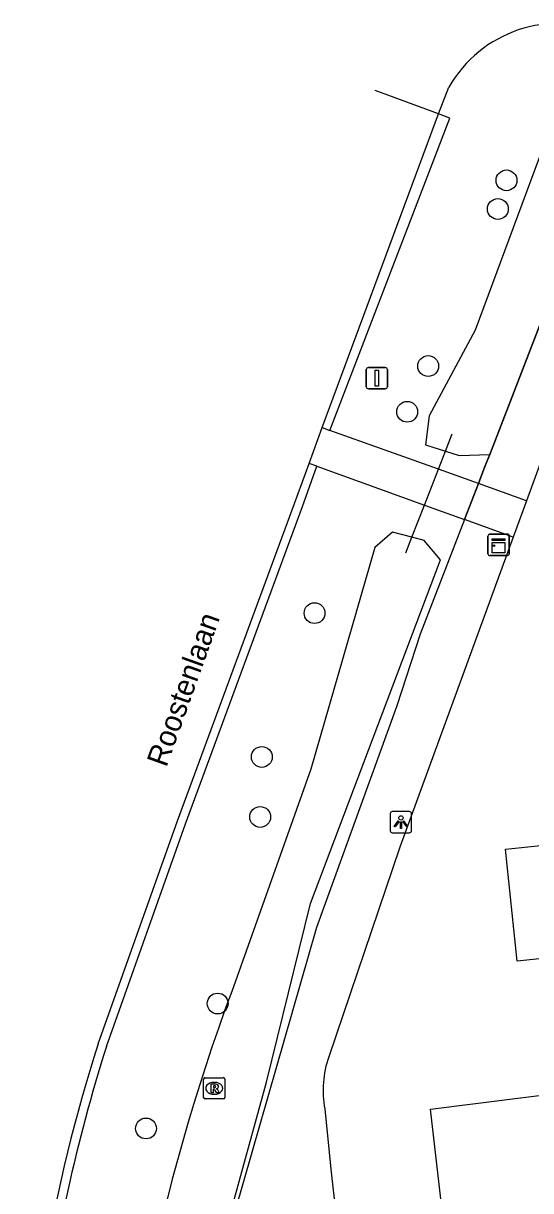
# Model space of a CAD drawing. Extents: x 162157 to 163165, y 378998 to 380775.
# Drawn here: x 162166.1 to 162189.9, y 380157.8 to 380212.6 of the extents above; entities that cross this region are included whole.
import ezdxf

# ---------------------------------------------------------------- set-up
doc = ezdxf.new("R2010")
doc.units = 0
for name, color, linetype in [('IMGEO_Berm_open', 7, 'Continuous'), ('IMGEO_Boom', 7, 'Continuous'), ('IMGEO_Duiker', 7, 'Continuous'), ('IMGEO_Gemengd_bos', 7, 'Continuous'), ('IMGEO_Groenvoorziening', 7, 'Continuous'), ('IMGEO_Hek', 7, 'Continuous'), ('IMGEO_Kast', 7, 'Continuous'), ('IMGEO_Lichtpunt', 7, 'Continuous'), ('IMGEO_Openbare_ruimte_label', 7, 'Continuous'), ('IMGEO_Rijbaan_lokaal_gesloten', 7, 'Continuous'), ('IMGEO_Rijbaan_lokaal_open', 7, 'Continuous'), ('IMGEO_Rioolput', 7, 'Continuous'), ('IMGEO_Verkeersbordpaal', 7, 'Continuous'), ('IMGEO_Voetpad_open', 7, 'Continuous'), ('IMGEO_Waterloop', 7, 'Continuous')]:
    doc.layers.add(name, color=color, linetype=linetype)

msp = doc.modelspace()

# ---------------------------------------------------------------- linework, layer by layer
at = {"layer": 'IMGEO_Berm_open'}
for points in [[(162180.517, 380193.515), (162186.15, 380208.187), (162185.62, 380208.39)], [(162170.017, 380164.553), (162173.736, 380175.02), (162179.224, 380189.941), (162179.908, 380191.831)]]:
    msp.add_lwpolyline(points, dxfattribs=at)
msp.add_arc((162243.439, 380141.278), 77.022, 162.41107, 172.83853, dxfattribs=at)
at = {"layer": 'IMGEO_Boom'}
for centre in [(162188.808, 380205.266), (162188.402, 380203.92), (162185.13, 380196.537), (162184.144, 380194.387), (162179.793, 380184.924), (162177.316, 380178.164), (162177.24, 380175.344), (162175.242, 380166.571), (162171.878, 380160.701)]:
    msp.add_circle(centre, 0.489, dxfattribs=at)
at = {"layer": 'IMGEO_Duiker'}
msp.add_lwpolyline([(162184.085, 380187.76), (162184.368, 380188.489), (162184.956, 380190.004), (162185.609, 380191.686), (162185.939, 380192.536), (162186.256, 380193.353)], dxfattribs=at)
at = {"layer": 'IMGEO_Gemengd_bos'}
msp.add_lwpolyline([(162186.835, 380189.324), (162184.752, 380183.94), (162183.657, 380180.56), (162179.881, 380170.142), (162175.699, 380155.596), (162174.586, 380149.319), (162174.172, 380144.791), (162173.871, 380138.628)], dxfattribs=at)
at = {"layer": 'IMGEO_Groenvoorziening'}
msp.add_lwpolyline([(162187.487, 380191.011), (162187.796, 380191.809), (162188.018, 380192.383)], dxfattribs=at)
at = {"layer": 'IMGEO_Hek'}
for points in [[(162198.688, 380203.594), (162192.994, 380205.247), (162188.018, 380192.383)], [(162188.018, 380192.383), (162187.796, 380191.809)], [(162187.796, 380191.809), (162187.487, 380191.011)], [(162187.487, 380191.011), (162186.835, 380189.324)], [(162186.835, 380189.324), (162184.752, 380183.94), (162183.657, 380180.56), (162179.881, 380170.142), (162175.699, 380155.596), (162174.586, 380149.319), (162174.172, 380144.791), (162173.871, 380138.628)]]:
    msp.add_lwpolyline(points, dxfattribs=at)
at = {"layer": 'IMGEO_Kast'}
for p, q in [((162187.937, 380187.708), (162187.937, 380188.549)), ((162187.937, 380188.549), (162187.937, 380187.708)), ((162188.012, 380188.633), (162188.853, 380188.633)), ((162188.853, 380188.633), (162188.012, 380188.633)), ((162188.937, 380188.558), (162188.937, 380187.717)), ((162188.937, 380187.717), (162188.937, 380188.558)), ((162188.862, 380187.633), (162188.021, 380187.633)), ((162188.021, 380187.633), (162188.862, 380187.633))]:
    msp.add_line(p, q, dxfattribs=at)
for points in [[(162188.132, 380188.423), (162188.732, 380188.423), (162188.732, 380188.338), (162188.132, 380188.338), (162188.132, 380188.423)], [(162188.132, 380188.248), (162188.732, 380188.248), (162188.732, 380187.759), (162188.132, 380187.759), (162188.132, 380188.248)]]:
    msp.add_lwpolyline(points, dxfattribs=at)
msp.add_circle((162188.216, 380188.097), 0.0377, dxfattribs=at)
for centre, start, end in [((162188.015, 380188.555), 92.4484, 184.2845), ((162188.015, 380188.555), 92.4484, 184.2845), ((162188.859, 380188.555), 2.4484, 94.2845), ((162188.859, 380188.555), 2.4484, 94.2845), ((162188.015, 380187.711), 182.4484, 274.2845), ((162188.015, 380187.711), 182.4484, 274.2845), ((162188.859, 380187.711), 272.4484, 4.2845), ((162188.859, 380187.711), 272.4484, 4.2845)]:
    msp.add_arc(centre, 0.0779, start, end, dxfattribs=at)
at = {"layer": 'IMGEO_Lichtpunt'}
for p, q in [((162183.351, 380175.5), (162183.351, 380174.693)), ((162183.351, 380175.5), (162183.351, 380174.693)), ((162184.253, 380175.595), (162183.445, 380175.595)), ((162184.253, 380175.595), (162183.445, 380175.595)), ((162184.347, 380174.693), (162184.347, 380175.5)), ((162184.347, 380174.693), (162184.347, 380175.5)), ((162183.445, 380174.599), (162184.253, 380174.599)), ((162183.445, 380174.599), (162184.253, 380174.599))]:
    msp.add_line(p, q, dxfattribs=at)
for points in [[(162183.725, 380175.164), (162183.764, 380175.136), (162183.576, 380174.874), (162183.538, 380174.901), (162183.725, 380175.164)], [(162183.827, 380175.116), (162183.874, 380175.116), (162183.874, 380174.794), (162183.827, 380174.794), (162183.827, 380175.116)], [(162183.937, 380175.136), (162183.975, 380175.163), (162184.162, 380174.901), (162184.123, 380174.873), (162183.937, 380175.136)]]:
    msp.add_lwpolyline(points, dxfattribs=at)
msp.add_circle((162183.85, 380175.298), 0.0994, dxfattribs=at)
for centre, start, end in [((162183.445, 380175.5), 90, 180), ((162183.445, 380175.5), 90, 180), ((162184.253, 380175.5), 0, 90), ((162184.253, 380175.5), 0, 90), ((162183.445, 380174.693), 180, 270), ((162183.445, 380174.693), 180, 270), ((162184.253, 380174.693), 270, 0), ((162184.253, 380174.693), 270, 360)]:
    msp.add_arc(centre, 0.0946, start, end, dxfattribs=at)
at = {"layer": 'IMGEO_Rijbaan_lokaal_gesloten'}
for points in [[(162180.154, 380193.645), (162185.62, 380208.39)], [(162198.688, 380203.594), (162198.618, 380203.3), (162198.472, 380203.339), (162198, 380201.631), (162194.218, 380202.457), (162189.742, 380190.202)], [(162179.542, 380191.963), (162180.154, 380193.645)], [(162169.635, 380164.672), (162173.36, 380175.156), (162178.849, 380190.079), (162179.542, 380191.963)], [(162189.742, 380190.202), (162189.119, 380188.497)], [(162189.119, 380188.497), (162183.796, 380173.924), (162180.457, 380164.073)], [(162189.313, 380168.565), (162188.76, 380173.83), (162191.173, 380174.083), (162190.71, 380178.482), (162224.191, 380182), (162225.206, 380172.337), (162189.313, 380168.565)], [(162223.855, 380156.411), (162186.383, 380151.694), (162185.233, 380161.609), (162222.649, 380166.325), (162223.175, 380161.606)], [(162180.271, 380161.617), (162180.563, 380158.787), (162181.025, 380154.583), (162182.602, 380139.676)]]:
    msp.add_lwpolyline(points, dxfattribs=at)
for centre, radius, start, end in [((162239.213, 380142.204), 73.116, 162.10386, 178.66923), ((162185.254, 380162.475), 5.057, 161.5733, 189.7649)]:
    msp.add_arc(centre, radius, start, end, dxfattribs=at)
at = {"layer": 'IMGEO_Rijbaan_lokaal_open'}
for points in [[(162185.62, 380208.39), (162182.639, 380209.496)], [(162185.62, 380208.39), (162186.102, 380209.641)]]:
    msp.add_lwpolyline(points, dxfattribs=at)
msp.add_arc((162191.258, 380206.722), 5.925, 66.807, 150.4847, dxfattribs=at)
at = {"layer": 'IMGEO_Rioolput'}
for p, q in [((162174.581, 380162.162), (162174.581, 380163.014)), ((162174.656, 380163.088), (162175.508, 380163.088)), ((162175.069, 380162.868), (162175.094, 380162.868)), ((162175.582, 380163.014), (162175.582, 380162.162)), ((162175.092, 380162.308), (162175.067, 380162.308)), ((162175.508, 380162.088), (162174.656, 380162.088))]:
    msp.add_line(p, q, dxfattribs=at)
for points in [[(162174.581, 380162.162), (162174.581, 380163.014)], [(162174.656, 380163.088), (162175.508, 380163.088)], [(162175.17, 380162.786), (162174.918, 380162.788), (162174.918, 380162.388)], [(162175.096, 380162.707), (162175.042, 380162.707), (162175.042, 380162.626)], [(162175.582, 380163.014), (162175.582, 380162.162)], [(162174.918, 380162.388), (162175.042, 380162.388), (162175.042, 380162.55), (162175.053, 380162.55)], [(162175.042, 380162.626), (162175.094, 380162.626)], [(162175.1, 380162.521), (162175.171, 380162.388), (162175.311, 380162.388), (162175.246, 380162.514)], [(162175.508, 380162.088), (162174.656, 380162.088)]]:
    msp.add_lwpolyline(points, dxfattribs=at)
for centre, radius, start, end in [((162174.658, 380163.012), 0.0765, 91.552, 178.448), ((162174.658, 380163.012), 0.0765, 91.552, 178.448), ((162175.102, 380162.611), 0.0964, 77.0061, 93.1865), ((162175.116, 380162.668), 0.0378, 276.6634, 79.6772), ((162175.169, 380162.676), 0.109, 350.3612, 89.416), ((162175.506, 380163.012), 0.0765, 1.552, 88.448), ((162175.506, 380163.012), 0.0765, 1.552, 88.448), ((162174.658, 380162.164), 0.0765, 181.552, 268.448), ((162174.658, 380162.164), 0.0765, 181.552, 268.448), ((162175.052, 380162.497), 0.0533, 26.0293, 88.6989), ((162175.078, 380162.815), 0.19, 274.7715, 282.9687), ((162175.167, 380162.676), 0.112, 277.5842, 350.9817), ((162175.151, 380162.461), 0.108, 29.5134, 73.7905), ((162175.506, 380162.164), 0.0765, 271.552, 358.448), ((162175.506, 380162.164), 0.0765, 271.552, 358.448)]:
    msp.add_arc(centre, radius, start, end, dxfattribs=at)
for centre, major_axis, ratio, start_param, end_param in [((162175.068, 380162.588), (-0.387, 0.002), 0.722429, 4.712389, 7.853982), ((162175.093, 380162.588), (-0.39, 0.002), 0.717154, 1.570796, 4.712389)]:
    msp.add_ellipse(centre, major_axis=major_axis, ratio=ratio, start_param=start_param, end_param=end_param, dxfattribs=at)
at = {"layer": 'IMGEO_Verkeersbordpaal'}
for p, q in [((162182.223, 380195.568), (162182.223, 380196.368)), ((162182.223, 380196.368), (162182.223, 380195.568)), ((162182.323, 380196.468), (162183.113, 380196.468)), ((162183.113, 380196.468), (162182.323, 380196.468)), ((162183.213, 380196.368), (162183.213, 380195.568)), ((162183.213, 380195.568), (162183.213, 380196.368)), ((162183.113, 380195.468), (162182.323, 380195.468)), ((162182.323, 380195.468), (162183.113, 380195.468))]:
    msp.add_line(p, q, dxfattribs=at)
msp.add_lwpolyline([(162182.643, 380196.343), (162182.793, 380196.343), (162182.793, 380195.593), (162182.643, 380195.593), (162182.643, 380196.343)], dxfattribs=at)
for centre, start, end in [((162182.323, 380196.368), 90, 180), ((162182.323, 380196.368), 90, 180), ((162183.113, 380196.368), 0, 90), ((162183.113, 380196.368), 360, 90), ((162182.323, 380195.568), 180, 270), ((162182.323, 380195.568), 180, 270), ((162183.113, 380195.568), 270, 0), ((162183.113, 380195.568), 270, 0)]:
    msp.add_arc(centre, 0.1, start, end, dxfattribs=at)
at = {"layer": 'IMGEO_Voetpad_open'}
for points in [[(162180.154, 380193.645), (162180.517, 380193.515)], [(162187.487, 380191.011), (162185.609, 380191.686), (162180.517, 380193.515)], [(162179.908, 380191.831), (162179.542, 380191.963)], [(162179.908, 380191.831), (162184.956, 380190.004), (162186.835, 380189.324)], [(162186.835, 380189.324), (162187.487, 380191.011)], [(162189.742, 380190.202), (162187.487, 380191.011)], [(162189.119, 380188.497), (162186.835, 380189.324)]]:
    msp.add_lwpolyline(points, dxfattribs=at)
at = {"layer": 'IMGEO_Waterloop'}
for points in [[(162199.451, 380206.752), (162191.52, 380209.484), (162187.342, 380198.226), (162185.173, 380194.191), (162185.009, 380192.839), (162185.939, 380192.536), (162186.582, 380192.326), (162188.018, 380192.383)], [(162188.018, 380192.383), (162192.994, 380205.247), (162198.688, 380203.594)], [(162173.132, 380138.549), (162174.187, 380150.194), (162175.735, 380156.326), (162177.533, 380162.877), (162179.61, 380171.271), (162185.709, 380187.43), (162184.934, 380188.342), (162184.368, 380188.489), (162183.454, 380188.727), (162182.617, 380188.01), (162179.613, 380177.588), (162175.905, 380167.145)]]:
    msp.add_lwpolyline(points, dxfattribs=at)
msp.add_arc((162265.734, 380133.884), 95.79, 159.6818, 177.40594, dxfattribs=at)

# ---------------------------------------------------------------- texts
at = {"layer": 'IMGEO_Openbare_ruimte_label'}
msp.add_text('Roostenlaan', height=1, rotation=70.3154, dxfattribs=at).set_placement((162172.832, 380177.643))

doc.saveas('drawing.dxf')
